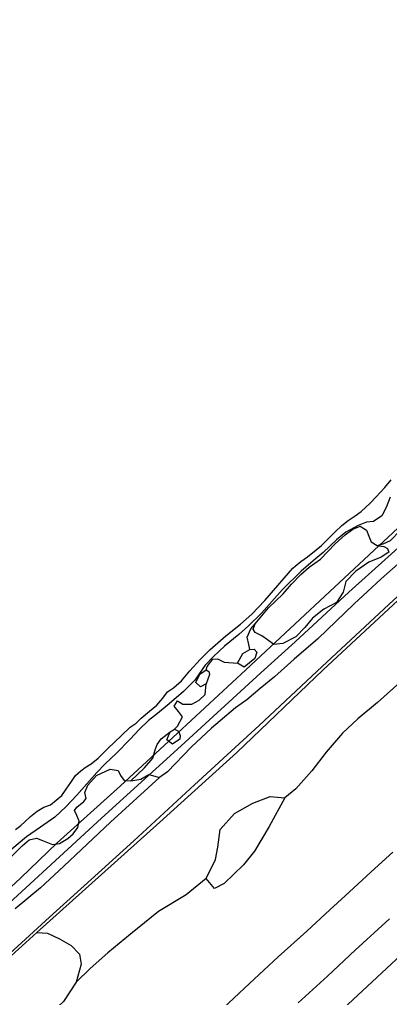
# Model space of a CAD drawing. Extents: x 2161152 to 2175754, y 602179 to 617749.
# Drawn here: x 2170284 to 2170580, y 612188 to 612971 of the extents above; entities that cross this region are included whole.
import ezdxf

# ---------------------------------------------------------------- set-up
doc = ezdxf.new("R2010")
doc.units = 0
for name, color, linetype in [('RD_EX_DR_ErosCtrl', 7, 'Continuous'), ('RD_EX_Fence_Other', 7, 'Continuous'), ('RD_EX_GuardRail', 7, 'Continuous'), ('RD_EX_H2O', 7, 'Continuous'), ('RD_EX_Road', 7, 'Continuous'), ('RD_EX_VEG', 7, 'Continuous')]:
    doc.layers.add(name, color=color, linetype=linetype)

msp = doc.modelspace()

# ---------------------------------------------------------------- linework, layer by layer
at = {"layer": 'RD_EX_DR_ErosCtrl'}
msp.add_lwpolyline([(2170580.97, 612588.67), (2170577.66, 612580.44), (2170574.25, 612573.68), (2170567.48, 612569.14), (2170562.04, 612568.66), (2170555.21, 612566.11), (2170545.5, 612560.62), (2170538.02, 612554.39), (2170527.36, 612544.43), (2170519.33, 612537.69), (2170509.53, 612529.29), (2170494.75, 612514.7), (2170477.71, 612495.7), (2170467.46, 612485.61), (2170459.68, 612478.59), (2170448.13, 612469.33), (2170439.25, 612461.03), (2170432.54, 612453.98), (2170424.33, 612441.96), (2170415.17, 612433.14), (2170403.86, 612423.08), (2170394.35, 612415.46), (2170387.28, 612409.88), (2170379.77, 612402.6), (2170372.63, 612394.9), (2170361.67, 612383.63), (2170352.12, 612374.7), (2170345.81, 612368.04), (2170337.85, 612359.06), (2170329.75, 612349.95), (2170320.98, 612340.73), (2170312.11, 612332.44), (2170300.73, 612324.36), (2170289.51, 612316.68), (2170277.55, 612306.77)], dxfattribs=at)
at = {"layer": 'RD_EX_Fence_Other'}
msp.add_lwpolyline([(2171629.93, 613183.69), (2171565.47, 613123.14), (2171460.73, 613025.9), (2171380.41, 612952.09), (2171311.67, 612888.45), (2171230.21, 612813.09), (2171160.82, 612749.11), (2171079.12, 612673.79), (2171009.01, 612608.99), (2170939.02, 612544.07), (2170892.68, 612501.31), (2170846.44, 612458.66), (2170811.55, 612426.42), (2170753.62, 612372.89), (2170696.66, 612320.47), (2170651, 612278.15), (2170593.59, 612225.56), (2170547.2, 612182.57), (2170488.47, 612128.36), (2170441.67, 612084.8), (2170394.27, 612040.81), (2170334.36, 611985.65), (2170252.46, 611910.1)], dxfattribs=at)
at = {"layer": 'RD_EX_GuardRail'}
msp.add_lwpolyline([(2171387.66, 613284.24), (2171360.53, 613261), (2171316.04, 613226.68), (2171233.01, 613158.75), (2171192.11, 613121.93), (2171130.74, 613065.53), (2171026.54, 612969.89), (2170964.01, 612912.04), (2170914.96, 612866.74), (2170856.02, 612811.47), (2170768.69, 612730.64), (2170647.39, 612620.03), (2170571.8, 612549.61), (2170465.23, 612450.49), (2170410.37, 612399.58), (2170364.82, 612357.5), (2170313.9, 612311.8), (2170284.58, 612283.5), (2170219.87, 612223.54)], dxfattribs=at)
at = {"layer": 'RD_EX_H2O'}
msp.add_lwpolyline([(2170280.65, 612322.34), (2170284.84, 612325.66), (2170288.1, 612328.61), (2170292.59, 612332.85), (2170297.94, 612337.26), (2170303.46, 612340.41), (2170308.8, 612342.1), (2170317.67, 612349.59), (2170321.26, 612354.78), (2170324.99, 612360.22), (2170328.65, 612365.61), (2170332.93, 612369.52), (2170336.37, 612372), (2170341.36, 612375.16), (2170346.84, 612379.57), (2170351.13, 612383.88), (2170354.67, 612387.22), (2170359.84, 612392.49), (2170365.49, 612397.82), (2170372.42, 612404.5), (2170377.21, 612407.73), (2170381.29, 612411.71), (2170388, 612417.28), (2170393.89, 612421.93), (2170398.81, 612427.61), (2170402.46, 612432.73), (2170407.25, 612435.97), (2170413.56, 612441.54), (2170420.47, 612449.47), (2170428.6, 612458.7), (2170436.43, 612466.47), (2170449.17, 612477.48), (2170461.02, 612486.99), (2170470.17, 612495), (2170480.4, 612505.81), (2170502.97, 612531.87), (2170504.68, 612533.47), (2170509.43, 612537.15), (2170514.79, 612541), (2170521.73, 612546.59), (2170525.81, 612550.03), (2170531.15, 612555.41), (2170536.49, 612560.66), (2170542.1, 612565.89), (2170547.33, 612569.89), (2170552.75, 612573.81), (2170557.57, 612577.29), (2170565.01, 612583.98), (2170569.67, 612588.86), (2170576.54, 612596.44), (2170581.72, 612602.68)], dxfattribs=at)
at = {"layer": 'RD_EX_Road'}
for points in [[(2171390.26, 613283.49), (2171386.95, 613281.97), (2171333.44, 613235.7), (2171298.61, 613205.8), (2171238.47, 613151.31), (2171183.23, 613099.37), (2171131.27, 613050.72), (2171067.13, 612991.37), (2171030.54, 612957.86), (2170987.28, 612917.32), (2170930.69, 612864.41), (2170884.83, 612821.54), (2170839.21, 612777.22), (2170795.73, 612736.07), (2170752.88, 612695.49), (2170669.97, 612621.67), (2170613.47, 612571.64), (2170547.87, 612512.59), (2170504.72, 612472.8), (2170477.35, 612447.97), (2170413.48, 612389.58), (2170349.48, 612331.58), (2170272.08, 612260.29)], [(2170263.08, 612211.32), (2170307.81, 612252.14), (2170341.19, 612282.26), (2170375.38, 612313.39), (2170424.08, 612358.1), (2170450.38, 612382.16), (2170475.88, 612405.73), (2170526.35, 612453.13), (2170583.53, 612506.21), (2170620, 612539.16), (2170653.7, 612570.04), (2170697.97, 612611.68), (2170774.42, 612683.54), (2170808.25, 612715.29), (2170842.85, 612746.88), (2170877.87, 612778.6), (2170922.27, 612819.35), (2170963.45, 612856.33), (2171007.77, 612896.36), (2171052.15, 612938.49), (2171084.52, 612967.75), (2171110.71, 612991.76)], [(2170442.99, 612175.43), (2170468.25, 612199.15), (2170491.21, 612220.5), (2170514.04, 612240.97), (2170532.6, 612258.12), (2170547.98, 612272.2), (2170565.69, 612288.41), (2170583.07, 612304.24)], [(2170580.42, 612250.98), (2170552.93, 612225.72), (2170530.62, 612204.98), (2170507.07, 612183.45)]]:
    msp.add_lwpolyline(points, dxfattribs=at)
at = {"layer": 'RD_EX_VEG'}
for points in [[(2170297.61, 612239.81), (2170396.2, 612328.43), (2170457.98, 612384.15), (2170527.22, 612450.41), (2170602.1, 612519.92), (2170706.63, 612617.13), (2170788.66, 612693.64), (2170868.65, 612767.63), (2170933.53, 612826.78), (2171016.39, 612902.93), (2171044.44, 612929.31), (2171069.28, 612947.11)], [(2170579.97, 612544.73), (2170573.79, 612540.73), (2170563.92, 612536.59), (2170553.29, 612529.45), (2170545.52, 612521.17), (2170543.13, 612512.57), (2170537.98, 612504.2), (2170527.82, 612499.02), (2170518.64, 612491.7), (2170512.47, 612484.16), (2170505.38, 612476.77), (2170494.95, 612471.34), (2170487.7, 612470.66), (2170482.57, 612474.52), (2170478.07, 612477.69), (2170472.76, 612480.37), (2170471, 612483.07), (2170472.85, 612487.1), (2170479.33, 612495.2), (2170483.32, 612499.96), (2170489.05, 612505.31), (2170495.2, 612511.32), (2170501.81, 612519.03), (2170509.34, 612526.84), (2170516.02, 612532.57), (2170524.96, 612539.14), (2170530.85, 612545.16), (2170536.75, 612551.44), (2170544.79, 612558.45), (2170551.02, 612563), (2170556.92, 612565.44), (2170561.97, 612562.24), (2170563.92, 612557.42), (2170565.74, 612553.01), (2170570.51, 612550.09), (2170575.88, 612549.25), (2170578.85, 612547.71), (2170579.97, 612544.73)], [(2170570.51, 612550.09), (2170575.29, 612551.24), (2170581.16, 612553.94), (2170588.97, 612562.04)], [(2170587.36, 612535.41), (2170573.81, 612523.25), (2170562.69, 612513.11), (2170552.1, 612503.21), (2170523.04, 612475.27), (2170503.96, 612458.96), (2170488.23, 612444.77), (2170476.75, 612435.3), (2170465.93, 612426.2), (2170457.05, 612419.93), (2170437.85, 612403.76), (2170421.3, 612388.29), (2170402.51, 612368.69), (2170396.05, 612364.17)], [(2170468.49, 612466.74), (2170467.73, 612470.63), (2170466.34, 612476.49), (2170469.33, 612483.13), (2170472.85, 612487.1)], [(2170637.01, 612486.84), (2170615.44, 612466.12), (2170591.4, 612442.62), (2170570.7, 612424.3), (2170554.94, 612411.09), (2170542.66, 612399.61), (2170529.74, 612384.46), (2170518.14, 612369.53), (2170505.23, 612354.91), (2170496.54, 612347.8)], [(2170472.57, 612459.32), (2170464.04, 612452.62), (2170458.48, 612455.84), (2170462.96, 612463.35), (2170468.49, 612466.74), (2170471.93, 612466.88), (2170473.96, 612464.44), (2170472.57, 612459.32)], [(2170433.5, 612450.38), (2170434.12, 612452.98), (2170438.68, 612459.04), (2170442.65, 612459.17), (2170447.98, 612456.48), (2170458.48, 612455.84)], [(2170436.01, 612446.57), (2170433.39, 612439.27), (2170428.94, 612436.64), (2170425.09, 612440.21), (2170428.49, 612446.98), (2170433.5, 612450.38), (2170435.7, 612449.11), (2170436.01, 612446.57)], [(2170408.15, 612402.96), (2170410.48, 612405.13), (2170414.42, 612412.65), (2170411.14, 612416.98), (2170407.85, 612421.32), (2170410.37, 612425.46), (2170414.64, 612422.81), (2170421.91, 612422.96), (2170427.82, 612425.93), (2170432.6, 612430.65), (2170433.39, 612439.27)], [(2170372.97, 612361.33), (2170384.13, 612371.73), (2170390.71, 612379.66), (2170392.64, 612386.3), (2170394.23, 612390.59), (2170397.28, 612394.97), (2170404.65, 612400.71)], [(2170412.46, 612394.77), (2170406.41, 612390.89), (2170401.79, 612394.21), (2170404.65, 612400.71), (2170408.15, 612402.96), (2170411.26, 612401.28), (2170412.72, 612397.81), (2170412.46, 612394.77)], [(2170275.83, 612299.08), (2170286.06, 612309.41), (2170291.62, 612314.1), (2170297.47, 612315.49), (2170302.16, 612313.75), (2170306.18, 612311.9), (2170310.34, 612310.45), (2170315.89, 612311.31), (2170322.6, 612315.29), (2170326.93, 612319.09), (2170330.65, 612324.09), (2170331.6, 612329.06), (2170329.65, 612333.6), (2170327.94, 612337.62), (2170329.75, 612340.34), (2170335.31, 612344.77), (2170337.37, 612347.21), (2170336.09, 612352.14), (2170338.65, 612357.86), (2170345.65, 612365.67), (2170356.4, 612370.86), (2170362.84, 612369.72), (2170364.69, 612365.83), (2170367.84, 612361.63), (2170372.97, 612361.33), (2170381.17, 612362.89), (2170387.47, 612366.49), (2170396.05, 612364.17), (2170356.75, 612328.19), (2170319.45, 612293.06), (2170300.74, 612275.83), (2170280.48, 612258.91)], [(2170447.75, 612279.19), (2170440.22, 612275.22), (2170433.36, 612283.11), (2170441, 612298.43), (2170442.92, 612308.4), (2170444.71, 612322.34), (2170456.23, 612335.15), (2170470.77, 612343.63), (2170484.68, 612348.98), (2170496.54, 612347.8), (2170483.88, 612324.72), (2170472.13, 612305.04), (2170463.31, 612294.25), (2170447.75, 612279.19)], [(2170433.36, 612283.11), (2170417.34, 612270.18), (2170395.23, 612256.66), (2170372.71, 612238.67), (2170354.52, 612223.71), (2170340.36, 612210.98), (2170329.17, 612200.01)], [(2170271.36, 612215.91), (2170297.61, 612239.81)], [(2170297.61, 612239.81), (2170306.14, 612239.43), (2170316, 612234.94), (2170325.32, 612229.41), (2170331.85, 612222.5), (2170333.2, 612214.54), (2170329.17, 612200.01), (2170318.96, 612184.72), (2170310.41, 612176.65), (2170300.3, 612174.29), (2170289.16, 612167.88), (2170281.59, 612157.14)]]:
    msp.add_lwpolyline(points, dxfattribs=at)

doc.saveas('drawing.dxf')
